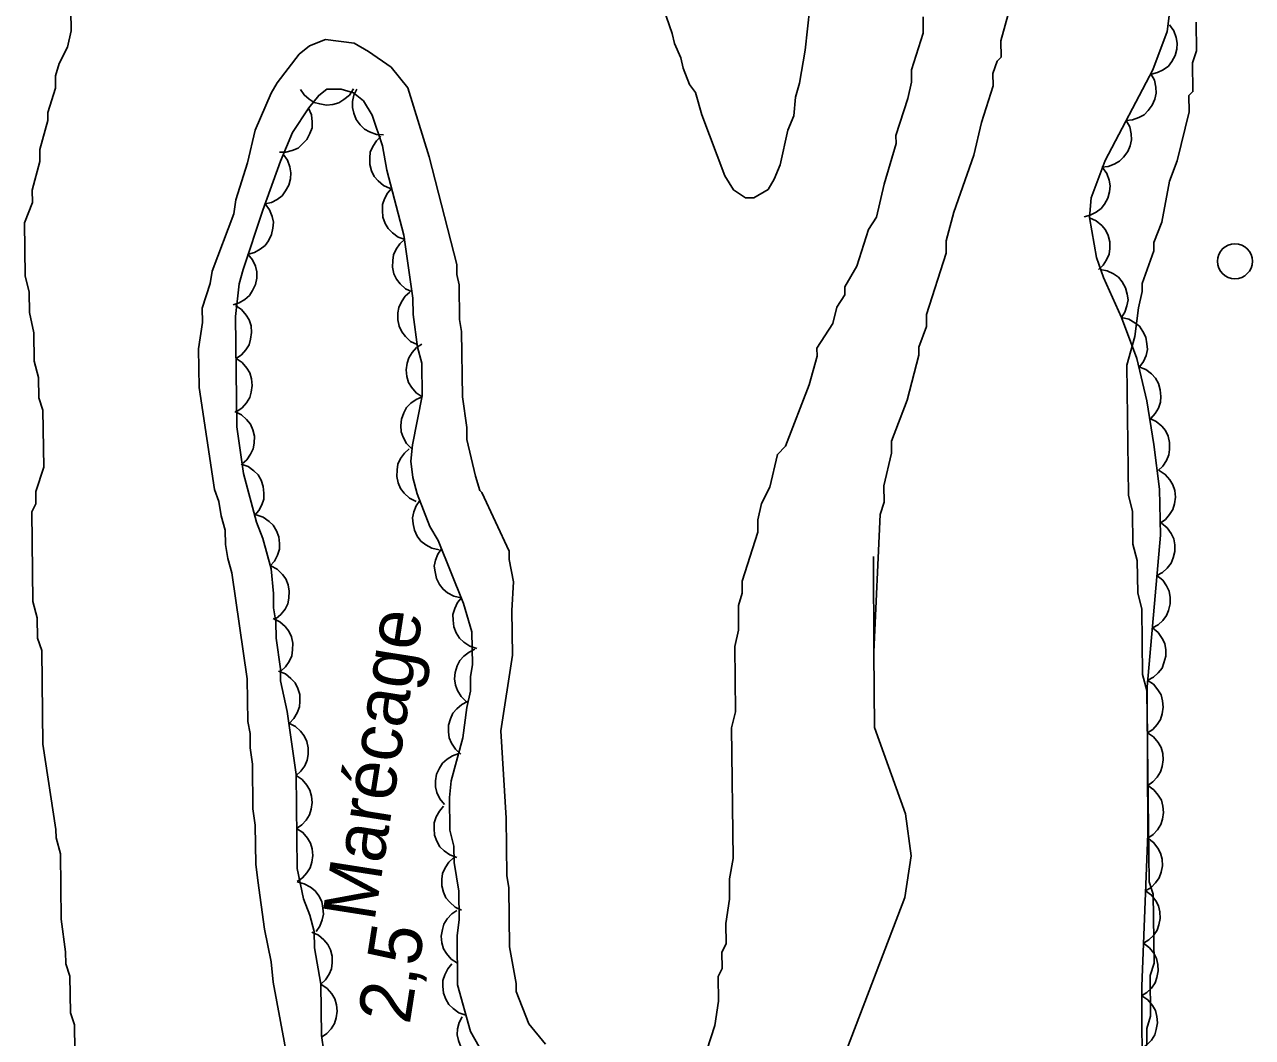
# Model space of a CAD drawing. Extents: x 282461 to 284471, y 5554090 to 5557646.
# Drawn here: x 283448.9 to 283518.9, y 5556676.6 to 5556734.3 of the extents above; entities that cross this region are included whole.
import ezdxf

# ---------------------------------------------------------------- set-up
doc = ezdxf.new("R2010")
doc.units = 0
for name, color, linetype in [('Niveau 1', 7, 'Continuous'), ('Niveau 2', 7, 'Continuous'), ('Niveau 3', 7, 'Continuous'), ('Niveau 36', 7, 'Continuous'), ('Niveau 44', 7, 'Continuous'), ('Niveau 7', 7, 'Continuous')]:
    doc.layers.add(name, color=color, linetype=linetype)

msp = doc.modelspace()

# ---------------------------------------------------------------- linework, layer by layer
at = {"layer": 'Niveau 1'}
for points in [[(283499.91, 5556715.48), (283499.9, 5556715.94), (283500.35, 5556717.11), (283500.35, 5556717.81), (283501.47, 5556721.3), (283501.46, 5556722), (283501.9, 5556723.63), (283503.03, 5556726.89), (283503.47, 5556728.76), (283504.14, 5556730.85), (283504.13, 5556731.55), (283504.36, 5556732.25), (283504.59, 5556732.48), (283504.58, 5556733.41), (283505.47, 5556736.67)], [(283512.91, 5556676.16), (283512.9, 5556677.09), (283513.12, 5556677.78), (283513.1, 5556680.11), (283513.32, 5556680.81), (283513.27, 5556684.75), (283513.03, 5556685.45), (283512.91, 5556696.36), (283512.66, 5556697.28), (283512.62, 5556701), (283512.38, 5556701.92), (283512.36, 5556703.78), (283512.11, 5556704.71), (283512.09, 5556706.56), (283511.85, 5556707.49), (283511.76, 5556714.92), (283512.21, 5556716.55), (283512.42, 5556718.18), (283512.64, 5556719.11), (283512.64, 5556719.57), (283513.31, 5556721.44), (283513.31, 5556721.9), (283513.76, 5556723.07), (283514.19, 5556725.4), (283514.64, 5556726.56), (283515.31, 5556729.36), (283515.3, 5556730.29), (283515.53, 5556730.52), (283515.51, 5556732.15), (283515.73, 5556732.84), (283515.71, 5556734.47)], [(283495.59, 5556675.35), (283499.11, 5556684.55), (283499.46, 5556686.92), (283499.15, 5556689.33), (283497.37, 5556694.25), (283497.34, 5556698.56), (283497.69, 5556706.4), (283497.92, 5556707.1), (283497.91, 5556708.03), (283498.35, 5556709.89), (283498.34, 5556710.58), (283499.24, 5556712.92), (283499.91, 5556715.48)], [(283497.32, 5556704.01), (283497.34, 5556698.56)]]:
    msp.add_lwpolyline(points, dxfattribs=at)
at = {"layer": 'Niveau 2'}
for points in [[(283485.01, 5556736.26), (283485.85, 5556733.83), (283485.97, 5556733.25), (283486.33, 5556732.44), (283486.46, 5556731.86), (283486.82, 5556730.93), (283487.17, 5556730.47), (283487.53, 5556729.19), (283488.85, 5556725.72), (283489.33, 5556724.91), (283490.03, 5556724.46), (283490.5, 5556724.46), (283491.31, 5556724.94), (283491.65, 5556725.52), (283491.99, 5556726.34), (283492.43, 5556728.32), (283492.77, 5556729.14), (283492.87, 5556730.19), (283493.1, 5556731), (283493.42, 5556732.87), (283493.95, 5556737.76)], [(283451.88, 5556668.46), (283451.77, 5556677.29), (283451.53, 5556677.98), (283451.51, 5556680.07), (283451.27, 5556680.77), (283451.26, 5556681.46), (283451.01, 5556683.32), (283450.96, 5556687.04), (283450.72, 5556687.96), (283450.71, 5556688.43), (283449.96, 5556693.3), (283449.9, 5556698.64), (283449.66, 5556699.34), (283449.64, 5556700.5), (283449.4, 5556701.43), (283449.34, 5556706.54), (283449.57, 5556707.01), (283449.56, 5556707.7), (283450.01, 5556709.1), (283449.97, 5556712.35), (283449.73, 5556713.05), (283449.72, 5556714.21), (283449.47, 5556715.14), (283449.45, 5556716.76), (283449.21, 5556717.92), (283449.19, 5556719.08), (283448.95, 5556720.01), (283448.92, 5556723.03), (283449.37, 5556724.2), (283449.36, 5556724.9), (283449.8, 5556726.53), (283449.8, 5556727.22), (283450.24, 5556728.86), (283450.24, 5556729.32), (283450.69, 5556730.72), (283450.68, 5556731.42), (283450.9, 5556732.12), (283451.36, 5556733.05), (283451.58, 5556733.98), (283451.56, 5556735.15)], [(283500.15, 5556734.78), (283500.16, 5556733.85), (283499.49, 5556731.75), (283499.49, 5556731.05), (283499.27, 5556730.12), (283498.6, 5556728.02), (283498.61, 5556727.56), (283497.93, 5556725.23), (283497.49, 5556723.36), (283497.04, 5556722.66), (283496.36, 5556720.56), (283495.68, 5556719.39), (283495.68, 5556718.93), (283495.23, 5556718.22), (283495.01, 5556717.29), (283494.09, 5556715.89), (283494.1, 5556715.42), (283493.65, 5556713.79), (283492.3, 5556710.29), (283491.84, 5556709.82), (283491.4, 5556707.95), (283490.94, 5556707.02), (283490.72, 5556706.09), (283490.73, 5556705.39), (283489.83, 5556702.59), (283489.84, 5556701.9), (283489.62, 5556701.2), (283489.63, 5556699.8), (283489.41, 5556698.87), (283489.45, 5556695.15), (283489.23, 5556694.22), (283489.32, 5556686.78), (283489.1, 5556685.62), (283489.11, 5556684.46), (283488.9, 5556683.06), (283488.91, 5556681.9), (283488.68, 5556681.43), (283488.69, 5556680.5), (283488.47, 5556680.04), (283488.48, 5556678.64), (283488.27, 5556677.25)], [(283474.99, 5556707.65), (283474.87, 5556707.77), (283474.63, 5556708.58), (283474.14, 5556710.67), (283474.13, 5556711.36), (283473.88, 5556713.11), (283473.84, 5556716.83), (283473.71, 5556717.52), (283473.69, 5556719.5), (283473.57, 5556720.08), (283473.56, 5556720.66), (283471.98, 5556726.8), (283470.77, 5556730.74), (283469.82, 5556731.9), (283468.53, 5556732.81), (283467.71, 5556733.27), (283466.08, 5556733.48), (283465.16, 5556733.12), (283464.58, 5556732.65), (283463.32, 5556731.01), (283462.98, 5556730.42), (283462.07, 5556728.32), (283461.63, 5556726.45), (283460.96, 5556724.35), (283460.85, 5556723.54), (283459.61, 5556720.27), (283459.5, 5556719.57), (283459.05, 5556718.17), (283459.06, 5556717.35), (283458.84, 5556715.84), (283458.87, 5556713.63), (283459.75, 5556707.83), (283459.99, 5556707.13), (283460.12, 5556706.32), (283460.36, 5556705.51), (283460.37, 5556704.69), (283460.5, 5556703.88), (283460.74, 5556703.07), (283461.62, 5556697.03), (283461.65, 5556694.59), (283461.78, 5556693.9), (283461.79, 5556693.08), (283461.91, 5556692.15), (283461.94, 5556689.6), (283462.07, 5556688.67), (283462.1, 5556686.46), (283462.22, 5556685.53), (283462.6, 5556682.74), (283462.98, 5556680.89), (283463.1, 5556679.73), (283464.35, 5556673)], [(283478.62, 5556676.18), (283477.67, 5556677.34), (283476.95, 5556679.19), (283476.95, 5556679.65), (283476.57, 5556681.74), (283476.53, 5556685.11), (283476.41, 5556685.81), (283476.37, 5556689.07), (283476.08, 5556694.06), (283476.73, 5556698.37), (283476.7, 5556700.93), (283476.8, 5556702.56), (283476.55, 5556703.83), (283476.54, 5556704.3), (283474.99, 5556707.65)], [(283488.27, 5556677.25), (283487.82, 5556675.85)]]:
    msp.add_lwpolyline(points, dxfattribs=at)
at = {"layer": 'Niveau 36'}
msp.add_circle((283517.923, 5556720.842), 1, dxfattribs=at)
at = {"layer": 'Niveau 44'}
for points in [[(283514.34, 5556736.22), (283514.06, 5556733.94), (283513.25, 5556731.75), (283510.53, 5556726.58), (283509.73, 5556724.46), (283509.64, 5556723.33), (283510.03, 5556721.06), (283510.44, 5556719.92), (283511.46, 5556717.64), (283512.34, 5556715.29), (283512.9, 5556712.87), (283513.31, 5556710.39), (283513.62, 5556707.85), (283513.68, 5556705.21), (283512.93, 5556696.57), (283512.96, 5556688.19), (283512.62, 5556679.5), (283512.61, 5556676.79), (283512.71, 5556674.13)], [(283514.2, 5556734.33), (283514.45, 5556733.99), (283514.58, 5556733.6), (283514.64, 5556733.28), (283514.61, 5556732.93), (283514.51, 5556732.57), (283514.32, 5556732.24), (283514.13, 5556731.97), (283513.84, 5556731.76), (283513.51, 5556731.6), (283513.16, 5556731.51)], [(283513.13, 5556731.52), (283513.33, 5556731.16), (283513.41, 5556730.76), (283513.43, 5556730.43), (283513.35, 5556730.08), (283513.21, 5556729.74), (283512.97, 5556729.44), (283512.75, 5556729.2), (283512.44, 5556729.03), (283512.09, 5556728.91), (283511.73, 5556728.87)], [(283469.33, 5556727.43), (283468.73, 5556729.17), (283468.25, 5556729.98), (283467.67, 5556730.44), (283466.97, 5556730.66), (283466.15, 5556730.65), (283465.69, 5556730.3), (283465.12, 5556729.59), (283464.2, 5556728.19), (283463.52, 5556726.55), (283462.51, 5556723.75), (283461.39, 5556720.36), (283461.16, 5556719.55), (283460.95, 5556717.68), (283461.03, 5556711.4), (283461.41, 5556708.73), (283462.14, 5556705.95), (283462.5, 5556705.03), (283462.98, 5556703.29), (283463.12, 5556701.89), (283463.12, 5556701.08), (283463.25, 5556700.27), (283463.26, 5556699.34), (283463.51, 5556697.59), (283463.52, 5556696.9), (283463.89, 5556695.16), (283464.4, 5556691.56), (283464.46, 5556686.21), (283464.83, 5556684.47), (283465.19, 5556683.54), (283465.43, 5556682.62), (283465.45, 5556681.69), (283465.82, 5556679.6)], [(283467.67, 5556730.67), (283467.44, 5556730.32), (283467.12, 5556730.06), (283466.84, 5556729.88), (283466.5, 5556729.78), (283466.13, 5556729.75), (283465.75, 5556729.81), (283465.43, 5556729.89), (283465.14, 5556730.08), (283464.86, 5556730.33), (283464.65, 5556730.63)], [(283469.39, 5556728.05), (283468.98, 5556728.07), (283468.59, 5556728.22), (283468.3, 5556728.37), (283468.05, 5556728.62), (283467.83, 5556728.92), (283467.69, 5556729.28), (283467.61, 5556729.6), (283467.62, 5556729.95), (283467.7, 5556730.32), (283467.86, 5556730.65)], [(283465.11, 5556729.58), (283465.28, 5556729.19), (283465.32, 5556728.79), (283465.31, 5556728.45), (283465.19, 5556728.12), (283465.02, 5556727.79), (283464.75, 5556727.51), (283464.51, 5556727.29), (283464.18, 5556727.15), (283463.82, 5556727.06), (283463.46, 5556727.06)], [(283511.73, 5556728.87), (283511.93, 5556728.5), (283512.01, 5556728.1), (283512.03, 5556727.77), (283511.95, 5556727.43), (283511.81, 5556727.09), (283511.58, 5556726.78), (283511.35, 5556726.55), (283511.04, 5556726.38), (283510.69, 5556726.25), (283510.34, 5556726.21)], [(283469.77, 5556724.99), (283469.39, 5556725.16), (283469.08, 5556725.42), (283468.85, 5556725.67), (283468.7, 5556725.99), (283468.61, 5556726.35), (283468.6, 5556726.74), (283468.63, 5556727.06), (283468.77, 5556727.39), (283468.98, 5556727.7), (283469.24, 5556727.96)], [(283475.65, 5556674.59), (283474.34, 5556676.9), (283473.61, 5556679.57), (283473.58, 5556682.36), (283473.69, 5556683.29), (283473.67, 5556684.92), (283473.41, 5556686.55), (283473.4, 5556687.48), (283473.16, 5556688.4), (283473.14, 5556690.26), (283473.24, 5556691.2), (283473.91, 5556693.65), (283474.13, 5556695.39), (283474.35, 5556696.32), (283474.34, 5556697.14), (283474.45, 5556697.84), (283474.42, 5556699.7), (283473.94, 5556701.32), (283472.5, 5556704.91), (283472.03, 5556705.72), (283471.31, 5556707.57), (283471.06, 5556708.5), (283470.94, 5556709.43), (283471.04, 5556710.36), (283471.59, 5556713.16), (283471.57, 5556715.02), (283471.33, 5556715.94), (283471.07, 5556717.8), (283471.06, 5556718.73), (283470.55, 5556722.33), (283469.58, 5556726.04), (283469.33, 5556727.43)], [(283463.66, 5556726.95), (283463.91, 5556726.61), (283464.05, 5556726.22), (283464.11, 5556725.89), (283464.08, 5556725.54), (283463.99, 5556725.18), (283463.8, 5556724.85), (283463.61, 5556724.58), (283463.32, 5556724.37), (283462.99, 5556724.2), (283462.64, 5556724.11)], [(283510.38, 5556726.19), (283510.62, 5556725.85), (283510.75, 5556725.46), (283510.81, 5556725.14), (283510.78, 5556724.79), (283510.68, 5556724.43), (283510.48, 5556724.1), (283510.29, 5556723.84), (283510.01, 5556723.63), (283509.67, 5556723.47), (283509.32, 5556723.38)], [(283470.61, 5556722.08), (283470.22, 5556722.22), (283469.89, 5556722.47), (283469.65, 5556722.7), (283469.47, 5556723), (283469.35, 5556723.35), (283469.32, 5556723.74), (283469.32, 5556724.07), (283469.44, 5556724.4), (283469.61, 5556724.73), (283469.85, 5556725)], [(283462.63, 5556724.11), (283462.89, 5556723.78), (283463.03, 5556723.39), (283463.11, 5556723.07), (283463.08, 5556722.72), (283463, 5556722.36), (283462.82, 5556722.01), (283462.64, 5556721.74), (283462.36, 5556721.52), (283462.03, 5556721.34), (283461.68, 5556721.24)], [(283509.64, 5556723.31), (283510.02, 5556723.14), (283510.33, 5556722.87), (283510.55, 5556722.63), (283510.69, 5556722.31), (283510.79, 5556721.95), (283510.79, 5556721.56), (283510.75, 5556721.24), (283510.61, 5556720.92), (283510.41, 5556720.61), (283510.15, 5556720.36)], [(283471.01, 5556719.09), (283470.63, 5556719.27), (283470.33, 5556719.55), (283470.12, 5556719.81), (283469.98, 5556720.13), (283469.9, 5556720.5), (283469.91, 5556720.88), (283469.95, 5556721.21), (283470.1, 5556721.53), (283470.32, 5556721.83), (283470.59, 5556722.08)], [(283461.64, 5556721.25), (283461.91, 5556720.93), (283462.08, 5556720.56), (283462.16, 5556720.24), (283462.16, 5556719.88), (283462.09, 5556719.52), (283461.92, 5556719.17), (283461.75, 5556718.89), (283461.48, 5556718.66), (283461.16, 5556718.46), (283460.82, 5556718.35)], [(283510.24, 5556720.37), (283510.65, 5556720.3), (283511.01, 5556720.12), (283511.28, 5556719.93), (283511.5, 5556719.66), (283511.68, 5556719.33), (283511.78, 5556718.96), (283511.83, 5556718.64), (283511.77, 5556718.29), (283511.65, 5556717.94), (283511.46, 5556717.64)], [(283471.31, 5556716.09), (283470.93, 5556716.27), (283470.63, 5556716.55), (283470.42, 5556716.81), (283470.28, 5556717.14), (283470.2, 5556717.5), (283470.21, 5556717.89), (283470.26, 5556718.21), (283470.41, 5556718.53), (283470.62, 5556718.84), (283470.89, 5556719.08)], [(283460.94, 5556718.31), (283461.29, 5556718.08), (283461.55, 5556717.77), (283461.73, 5556717.49), (283461.83, 5556717.15), (283461.86, 5556716.78), (283461.8, 5556716.4), (283461.72, 5556716.08), (283461.53, 5556715.78), (283461.28, 5556715.5), (283460.98, 5556715.3)], [(283511.46, 5556717.64), (283511.87, 5556717.54), (283512.22, 5556717.33), (283512.48, 5556717.13), (283512.68, 5556716.84), (283512.84, 5556716.51), (283512.91, 5556716.13), (283512.94, 5556715.81), (283512.86, 5556715.46), (283512.72, 5556715.12), (283512.51, 5556714.83)], [(283471.59, 5556713.1), (283471.24, 5556713.33), (283470.98, 5556713.65), (283470.8, 5556713.93), (283470.71, 5556714.27), (283470.67, 5556714.64), (283470.73, 5556715.02), (283470.82, 5556715.34), (283471.01, 5556715.64), (283471.26, 5556715.92), (283471.56, 5556716.12)], [(283460.98, 5556715.3), (283461.33, 5556715.06), (283461.59, 5556714.75), (283461.77, 5556714.47), (283461.86, 5556714.13), (283461.9, 5556713.76), (283461.84, 5556713.38), (283461.76, 5556713.06), (283461.57, 5556712.76), (283461.32, 5556712.48), (283461.02, 5556712.28)], [(283512.45, 5556714.81), (283512.84, 5556714.66), (283513.16, 5556714.41), (283513.39, 5556714.17), (283513.56, 5556713.86), (283513.67, 5556713.51), (283513.7, 5556713.13), (283513.68, 5556712.8), (283513.56, 5556712.47), (283513.37, 5556712.15), (283513.13, 5556711.88)], [(283471, 5556710.14), (283470.7, 5556710.44), (283470.51, 5556710.8), (283470.39, 5556711.11), (283470.37, 5556711.47), (283470.41, 5556711.84), (283470.55, 5556712.2), (283470.7, 5556712.49), (283470.94, 5556712.74), (283471.25, 5556712.96), (283471.58, 5556713.1)], [(283460.91, 5556712.27), (283461.28, 5556712.08), (283461.58, 5556711.81), (283461.8, 5556711.55), (283461.93, 5556711.22), (283462.02, 5556710.86), (283462.01, 5556710.47), (283461.96, 5556710.15), (283461.81, 5556709.83), (283461.6, 5556709.52), (283461.33, 5556709.28)], [(283513.07, 5556711.87), (283513.44, 5556711.7), (283513.75, 5556711.43), (283513.96, 5556711.18), (283514.11, 5556710.86), (283514.2, 5556710.5), (283514.2, 5556710.11), (283514.16, 5556709.79), (283514.02, 5556709.47), (283513.82, 5556709.16), (283513.55, 5556708.91)], [(283471.24, 5556707.14), (283470.86, 5556707.33), (283470.56, 5556707.61), (283470.36, 5556707.87), (283470.22, 5556708.2), (283470.14, 5556708.56), (283470.16, 5556708.95), (283470.21, 5556709.27), (283470.36, 5556709.59), (283470.58, 5556709.9), (283470.85, 5556710.14)], [(283461.27, 5556709.27), (283461.67, 5556709.13), (283462, 5556708.88), (283462.24, 5556708.65), (283462.41, 5556708.35), (283462.53, 5556708), (283462.57, 5556707.61), (283462.56, 5556707.28), (283462.45, 5556706.95), (283462.27, 5556706.62), (283462.04, 5556706.35)], [(283513.6, 5556708.91), (283513.95, 5556708.68), (283514.21, 5556708.37), (283514.39, 5556708.09), (283514.49, 5556707.76), (283514.53, 5556707.39), (283514.47, 5556707.01), (283514.39, 5556706.69), (283514.2, 5556706.4), (283513.96, 5556706.12), (283513.66, 5556705.91)], [(283472.55, 5556704.38), (283472.14, 5556704.47), (283471.79, 5556704.67), (283471.52, 5556704.88), (283471.31, 5556705.16), (283471.15, 5556705.5), (283471.07, 5556705.87), (283471.04, 5556706.2), (283471.11, 5556706.55), (283471.25, 5556706.89), (283471.46, 5556707.19)], [(283462.13, 5556706.38), (283462.53, 5556706.24), (283462.86, 5556706), (283463.1, 5556705.78), (283463.28, 5556705.47), (283463.41, 5556705.12), (283463.45, 5556704.74), (283463.45, 5556704.41), (283463.34, 5556704.07), (283463.17, 5556703.74), (283462.93, 5556703.47)], [(283513.74, 5556705.91), (283514.06, 5556705.64), (283514.29, 5556705.31), (283514.44, 5556705.01), (283514.5, 5556704.66), (283514.5, 5556704.29), (283514.4, 5556703.92), (283514.29, 5556703.62), (283514.07, 5556703.34), (283513.8, 5556703.09), (283513.48, 5556702.92)], [(283473.81, 5556701.64), (283473.4, 5556701.73), (283473.04, 5556701.93), (283472.78, 5556702.13), (283472.57, 5556702.41), (283472.4, 5556702.74), (283472.32, 5556703.12), (283472.28, 5556703.45), (283472.35, 5556703.79), (283472.48, 5556704.14), (283472.69, 5556704.44)], [(283462.96, 5556703.47), (283463.33, 5556703.27), (283463.62, 5556702.98), (283463.82, 5556702.72), (283463.94, 5556702.39), (283464.01, 5556702.02), (283463.99, 5556701.63), (283463.93, 5556701.31), (283463.77, 5556701), (283463.54, 5556700.7), (283463.26, 5556700.47)], [(283513.48, 5556702.92), (283513.81, 5556702.65), (283514.03, 5556702.32), (283514.18, 5556702.02), (283514.24, 5556701.67), (283514.24, 5556701.3), (283514.14, 5556700.93), (283514.03, 5556700.63), (283513.81, 5556700.35), (283513.54, 5556700.1), (283513.22, 5556699.93)], [(283474.7, 5556698.76), (283474.3, 5556698.88), (283473.96, 5556699.11), (283473.71, 5556699.34), (283473.53, 5556699.64), (283473.39, 5556699.99), (283473.35, 5556700.37), (283473.34, 5556700.7), (283473.45, 5556701.04), (283473.61, 5556701.37), (283473.84, 5556701.65)], [(283463.1, 5556700.46), (283463.48, 5556700.28), (283463.78, 5556700), (283463.99, 5556699.74), (283464.13, 5556699.42), (283464.21, 5556699.05), (283464.2, 5556698.67), (283464.16, 5556698.34), (283464.01, 5556698.02), (283463.8, 5556697.71), (283463.53, 5556697.47)], [(283513.22, 5556699.93), (283513.55, 5556699.66), (283513.77, 5556699.33), (283513.92, 5556699.03), (283513.98, 5556698.68), (283513.98, 5556698.32), (283513.88, 5556697.94), (283513.77, 5556697.64), (283513.55, 5556697.36), (283513.28, 5556697.11), (283512.96, 5556696.94)], [(283474.12, 5556695.72), (283473.81, 5556696.01), (283473.6, 5556696.36), (283473.48, 5556696.67), (283473.44, 5556697.02), (283473.47, 5556697.39), (283473.59, 5556697.76), (283473.73, 5556698.06), (283473.97, 5556698.32), (283474.26, 5556698.55), (283474.59, 5556698.71)], [(283463.4, 5556697.46), (283463.79, 5556697.3), (283464.11, 5556697.04), (283464.34, 5556696.8), (283464.5, 5556696.48), (283464.61, 5556696.13), (283464.62, 5556695.74), (283464.6, 5556695.42), (283464.47, 5556695.09), (283464.28, 5556694.77), (283464.03, 5556694.5)], [(283512.93, 5556696.94), (283513.28, 5556696.71), (283513.53, 5556696.39), (283513.71, 5556696.11), (283513.8, 5556695.77), (283513.83, 5556695.4), (283513.77, 5556695.02), (283513.68, 5556694.71), (283513.49, 5556694.41), (283513.24, 5556694.14), (283512.94, 5556693.94)], [(283473.79, 5556692.73), (283473.48, 5556693.01), (283473.26, 5556693.36), (283473.13, 5556693.66), (283473.08, 5556694.01), (283473.09, 5556694.38), (283473.21, 5556694.75), (283473.33, 5556695.06), (283473.56, 5556695.32), (283473.85, 5556695.56), (283474.17, 5556695.73)], [(283463.98, 5556694.5), (283464.36, 5556694.31), (283464.66, 5556694.03), (283464.87, 5556693.78), (283465.01, 5556693.45), (283465.09, 5556693.09), (283465.08, 5556692.7), (283465.04, 5556692.38), (283464.89, 5556692.06), (283464.68, 5556691.75), (283464.41, 5556691.51)], [(283512.94, 5556693.94), (283513.29, 5556693.71), (283513.54, 5556693.39), (283513.72, 5556693.11), (283513.81, 5556692.77), (283513.84, 5556692.4), (283513.78, 5556692.02), (283513.69, 5556691.71), (283513.5, 5556691.41), (283513.25, 5556691.14), (283512.95, 5556690.94)], [(283472.87, 5556689.85), (283472.6, 5556690.17), (283472.43, 5556690.54), (283472.34, 5556690.86), (283472.34, 5556691.21), (283472.41, 5556691.58), (283472.57, 5556691.93), (283472.74, 5556692.21), (283473.01, 5556692.44), (283473.32, 5556692.64), (283473.67, 5556692.76)], [(283464.4, 5556691.51), (283464.75, 5556691.28), (283465.01, 5556690.96), (283465.19, 5556690.68), (283465.28, 5556690.34), (283465.32, 5556689.97), (283465.26, 5556689.59), (283465.17, 5556689.27), (283464.98, 5556688.97), (283464.73, 5556688.69), (283464.43, 5556688.49)], [(283512.95, 5556690.94), (283513.3, 5556690.7), (283513.55, 5556690.39), (283513.73, 5556690.11), (283513.82, 5556689.77), (283513.85, 5556689.4), (283513.79, 5556689.02), (283513.7, 5556688.71), (283513.51, 5556688.41), (283513.26, 5556688.14), (283512.96, 5556687.94)], [(283473.57, 5556686.84), (283473.17, 5556686.98), (283472.84, 5556687.22), (283472.6, 5556687.45), (283472.43, 5556687.76), (283472.3, 5556688.11), (283472.27, 5556688.49), (283472.28, 5556688.82), (283472.39, 5556689.16), (283472.57, 5556689.48), (283472.81, 5556689.76)], [(283464.43, 5556688.49), (283464.79, 5556688.26), (283465.05, 5556687.94), (283465.22, 5556687.66), (283465.32, 5556687.32), (283465.35, 5556686.95), (283465.29, 5556686.57), (283465.21, 5556686.25), (283465.02, 5556685.95), (283464.77, 5556685.68), (283464.47, 5556685.47)], [(283512.95, 5556687.94), (283513.29, 5556687.69), (283513.53, 5556687.36), (283513.69, 5556687.08), (283513.77, 5556686.73), (283513.79, 5556686.36), (283513.71, 5556685.99), (283513.61, 5556685.68), (283513.4, 5556685.39), (283513.14, 5556685.13), (283512.83, 5556684.94)], [(283473.84, 5556683.83), (283473.46, 5556684.01), (283473.16, 5556684.28), (283472.94, 5556684.53), (283472.8, 5556684.86), (283472.71, 5556685.22), (283472.71, 5556685.6), (283472.75, 5556685.93), (283472.9, 5556686.25), (283473.1, 5556686.56), (283473.37, 5556686.81)], [(283464.46, 5556685.44), (283464.87, 5556685.34), (283465.22, 5556685.14), (283465.48, 5556684.94), (283465.69, 5556684.65), (283465.86, 5556684.32), (283465.93, 5556683.94), (283465.96, 5556683.61), (283465.89, 5556683.27), (283465.75, 5556682.92), (283465.55, 5556682.62)], [(283512.83, 5556684.94), (283513.17, 5556684.69), (283513.41, 5556684.37), (283513.57, 5556684.08), (283513.65, 5556683.73), (283513.67, 5556683.36), (283513.59, 5556682.99), (283513.49, 5556682.68), (283513.28, 5556682.39), (283513.02, 5556682.13), (283512.72, 5556681.94)], [(283473.6, 5556680.8), (283473.25, 5556681.03), (283472.98, 5556681.35), (283472.81, 5556681.63), (283472.71, 5556681.97), (283472.68, 5556682.34), (283472.74, 5556682.72), (283472.82, 5556683.04), (283473.02, 5556683.34), (283473.27, 5556683.62), (283473.56, 5556683.82)], [(283465.29, 5556682.57), (283465.68, 5556682.4), (283465.99, 5556682.13), (283466.21, 5556681.88), (283466.36, 5556681.56), (283466.45, 5556681.2), (283466.45, 5556680.82), (283466.42, 5556680.49), (283466.28, 5556680.17), (283466.08, 5556679.85), (283465.82, 5556679.6)], [(283512.72, 5556681.94), (283513.05, 5556681.69), (283513.3, 5556681.37), (283513.46, 5556681.08), (283513.53, 5556680.74), (283513.55, 5556680.37), (283513.47, 5556679.99), (283513.37, 5556679.68), (283513.17, 5556679.39), (283512.9, 5556679.13), (283512.6, 5556678.94)], [(283474.08, 5556677.85), (283473.68, 5556677.98), (283473.35, 5556678.22), (283473.11, 5556678.45), (283472.93, 5556678.76), (283472.8, 5556679.1), (283472.76, 5556679.49), (283472.77, 5556679.82), (283472.88, 5556680.15), (283473.05, 5556680.48), (283473.28, 5556680.76)], [(283465.82, 5556679.6), (283465.85, 5556676.69), (283465.98, 5556675.76)], [(283465.82, 5556679.6), (283466.17, 5556679.37), (283466.43, 5556679.05), (283466.61, 5556678.77), (283466.7, 5556678.43), (283466.74, 5556678.06), (283466.68, 5556677.68), (283466.59, 5556677.36), (283466.4, 5556677.06), (283466.15, 5556676.79), (283465.85, 5556676.58)], [(283512.62, 5556678.94), (283512.96, 5556678.71), (283513.22, 5556678.39), (283513.39, 5556678.11), (283513.48, 5556677.77), (283513.51, 5556677.4), (283513.44, 5556677.02), (283513.35, 5556676.71), (283513.16, 5556676.41), (283512.91, 5556676.14), (283512.61, 5556675.94)], [(283475.35, 5556675.13), (283474.93, 5556675.16), (283474.55, 5556675.31), (283474.25, 5556675.47), (283474.01, 5556675.72), (283473.8, 5556676.03), (283473.66, 5556676.39), (283473.59, 5556676.71), (283473.61, 5556677.07), (283473.7, 5556677.43), (283473.86, 5556677.75)]]:
    msp.add_lwpolyline(points, dxfattribs=at)

# ---------------------------------------------------------------- texts
at = {"layer": 'Niveau 3'}
msp.add_text('2,5  ', height=3, rotation=81.09575, dxfattribs=at).set_placement((283470.87, 5556677.26))
at = {"layer": 'Niveau 7'}
msp.add_text('Marécage', height=3, rotation=81.0598, dxfattribs=at).set_placement((283468.86, 5556683.13))

doc.saveas('drawing.dxf')
